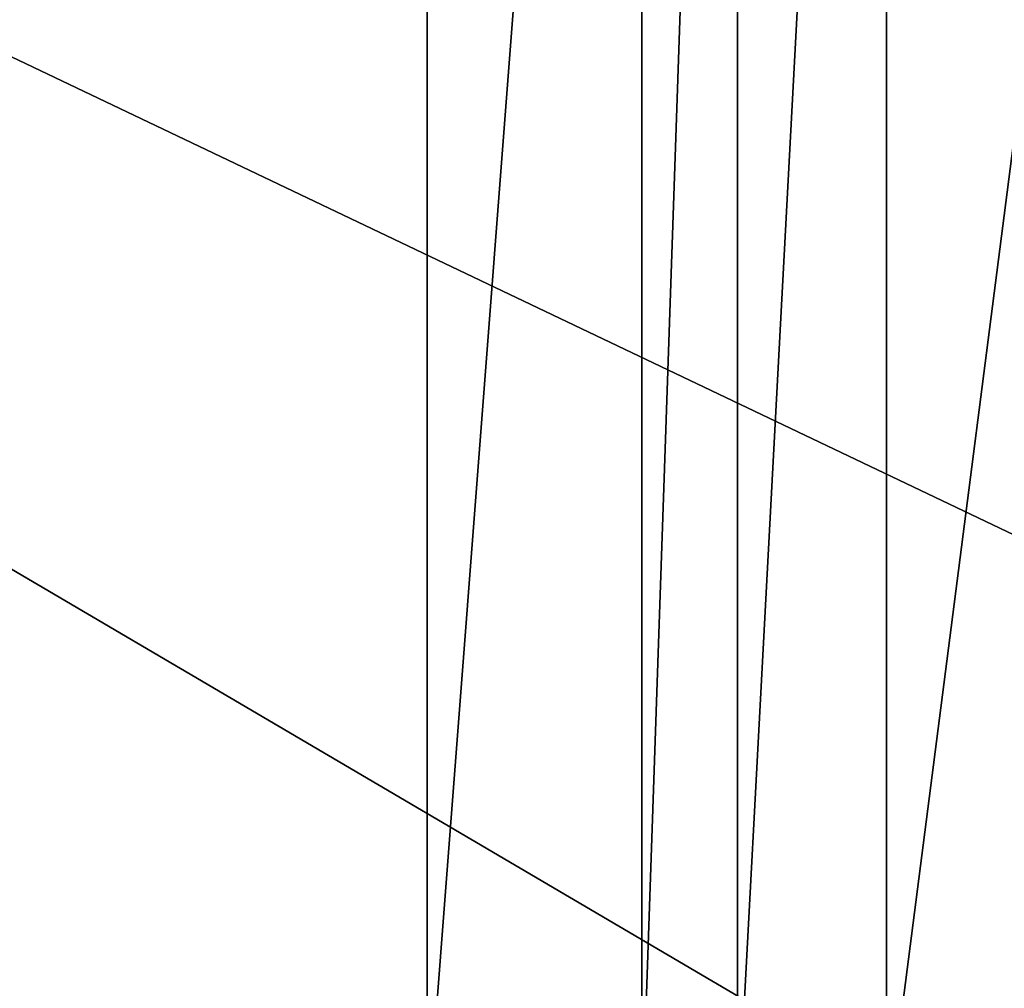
# Model space of a CAD drawing. Header units: millimetres. Extents: x -50 to 50, y -22 to 96.
# Tile 342 of 374: x -4.41 to -2.48, y 89.78 to 91.69. Entities that reach past the tile are written whole.
import ezdxf

# ---------------------------------------------------------------- set-up
doc = ezdxf.new("R2010")
doc.units = ezdxf.units.MM
doc.header["$LTSCALE"] = 65.185185
for name, color, linetype in [('2688', 7, 'CONTINUOUS'), ('2850', 7, 'CONTINUOUS'), ('2852', 7, 'CONTINUOUS'), ('2853', 7, 'CONTINUOUS'), ('3500', 7, 'CONTINUOUS'), ('3519', 7, 'CONTINUOUS'), ('3692', 7, 'CONTINUOUS')]:
    doc.layers.add(name, color=color, linetype=linetype)

msp = doc.modelspace()

# ---------------------------------------------------------------- linework, layer by layer
at = {"layer": '2688', "color": 7, "linetype": 'CONTINUOUS', "true_color": 0xa80407}
for points in [[(-11.5258, 89.5, -29.0258), (0, 89.5, -33.8), (-11.5258, 95, -29.0258), (-11.5258, 89.5, -29.0258)], [(-11.5258, 95, -29.0258), (0, 89.5, -33.8), (-0.5, 94.5, -33.7923), (-11.5258, 95, -29.0258)]]:
    msp.add_3dface(points, dxfattribs=at)
at = {"layer": '2850', "color": 7, "linetype": 'CONTINUOUS', "true_color": 0xa80407}
for points in [[(-3, 89.5, 38.9075), (-3, 95, 38.9075), (-3, 89.5, 38.0215), (-3, 89.5, 38.9075)], [(-3, 89.5, 38.0215), (-3, 95, 38.9075), (-3, 95, 38.0215), (-3, 89.5, 38.0215)]]:
    msp.add_3dface(points, dxfattribs=at)
at = {"layer": '2852', "color": 7, "linetype": 'CONTINUOUS', "true_color": 0xa80407}
for points in [[(-3, 89.5, 38.0215), (-3, 95, 38.0215), (-2.7071, 95, 37.3144), (-3, 89.5, 38.0215)], [(-2.7071, 89.5, 37.3144), (-3, 89.5, 38.0215), (-2.7071, 95, 37.3144), (-2.7071, 89.5, 37.3144)], [(-2, 95, 37.0215), (-2, 89.5, 37.0215), (-2.7071, 89.5, 37.3144), (-2, 95, 37.0215)], [(-2, 95, 37.0215), (-2.7071, 89.5, 37.3144), (-2.7071, 95, 37.3144), (-2, 95, 37.0215)]]:
    msp.add_3dface(points, dxfattribs=at)
at = {"layer": '2853', "color": 7, "linetype": 'CONTINUOUS', "true_color": 0xa80407}
for points in [[(-3.6108, 89.5, 39.395), (-3.6108, 95, 39.395), (-3.1881, 95, 39.2982), (-3.6108, 89.5, 39.395)], [(-3.1881, 89.5, 39.2982), (-3.6108, 89.5, 39.395), (-3.1881, 95, 39.2982), (-3.1881, 89.5, 39.2982)], [(-3, 95, 38.9075), (-3, 89.5, 38.9075), (-3.1881, 89.5, 39.2982), (-3, 95, 38.9075)], [(-3, 95, 38.9075), (-3.1881, 89.5, 39.2982), (-3.1881, 95, 39.2982), (-3, 95, 38.9075)]]:
    msp.add_3dface(points, dxfattribs=at)
at = {"layer": '3500', "color": 7, "linetype": 'CONTINUOUS', "true_color": 0xe0f2ff}
for points in [[(0, 88, 42.3), (-12.7515, 95.5, 37.3145), (-13.0138, 88, 37.0676), (0, 88, 42.3)], [(-0.5, 94.5, 42.2933), (-12.7515, 95.5, 37.3145), (0, 88, 42.3), (-0.5, 94.5, 42.2933)]]:
    msp.add_3dface(points, dxfattribs=at)
at = {"layer": '3519', "color": 7, "linetype": 'CONTINUOUS', "true_color": 0xe0f2ff}
for points in [[(-13.2936, 95.5, -30.7936), (-0.5, 95.5, -36.2933), (-13.0138, 88, -31.0676), (-13.2936, 95.5, -30.7936)], [(-0.5, 95.5, -36.2933), (-0.5, 94.5, -36.2933), (-13.0138, 88, -31.0676), (-0.5, 95.5, -36.2933)], [(-0.5, 94.5, -36.2933), (0, 94.5, -36.3), (-13.0138, 88, -31.0676), (-0.5, 94.5, -36.2933)], [(-13.0138, 88, -31.0676), (0, 94.5, -36.3), (0, 88, -36.3), (-13.0138, 88, -31.0676)]]:
    msp.add_3dface(points, dxfattribs=at)
at = {"layer": '3692', "color": 7, "linetype": 'CONTINUOUS', "true_color": 0xa80407}
for points in [[(-12.0895, 95, 34.4332), (-3.6108, 95, 39.395), (-12.7386, 89.5, 33.6694), (-12.0895, 95, 34.4332)], [(-3.6108, 95, 39.395), (-3.6108, 89.5, 39.395), (-12.7386, 89.5, 33.6694), (-3.6108, 95, 39.395)]]:
    msp.add_3dface(points, dxfattribs=at)

doc.saveas('drawing.dxf')
